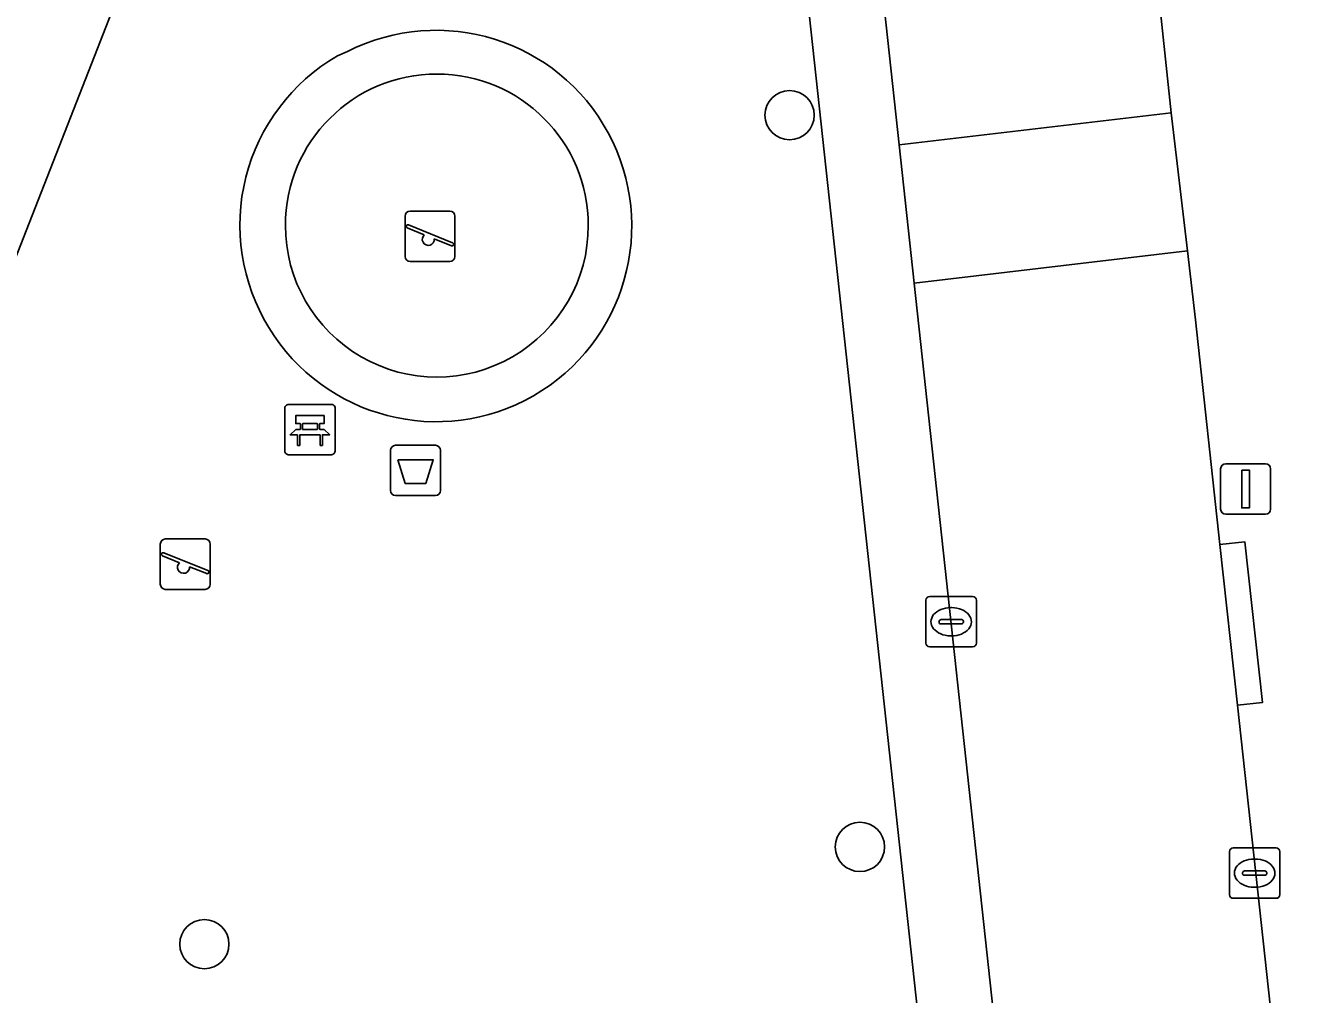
# Model space of a CAD drawing. Extents: x 160023 to 161302, y 384750 to 385707.
# Drawn here: x 161032.38 to 161057.97, y 385185.27 to 385204.49 of the extents above; entities that cross this region are included whole.
import ezdxf

# ---------------------------------------------------------------- set-up
doc = ezdxf.new("R2010")
doc.units = 0
for name, color, linetype in [('IMGEO_Afvalbak', 7, 'Continuous'), ('IMGEO_Bank', 7, 'Continuous'), ('IMGEO_Boom', 7, 'Continuous'), ('IMGEO_Groenvoorziening', 7, 'Continuous'), ('IMGEO_Hek', 7, 'Continuous'), ('IMGEO_Kolk', 7, 'Continuous'), ('IMGEO_Lichtmast', 7, 'Continuous'), ('IMGEO_Rijbaan_lokaal_open', 7, 'Continuous'), ('IMGEO_Speelvoorziening', 7, 'Continuous'), ('IMGEO_Terreindeel_gesloten', 7, 'Continuous'), ('IMGEO_Voetpad_open', 7, 'Continuous')]:
    doc.layers.add(name, color=color, linetype=linetype)

msp = doc.modelspace()

# ---------------------------------------------------------------- linework, layer by layer
at = {"layer": 'IMGEO_Afvalbak'}
for p, q in [((161039.625, 385195.265), (161039.625, 385196.065)), ((161039.625, 385196.065), (161039.625, 385195.265)), ((161039.725, 385196.165), (161040.515, 385196.165)), ((161040.515, 385196.165), (161039.725, 385196.165)), ((161040.615, 385196.065), (161040.615, 385195.265)), ((161040.615, 385195.265), (161040.615, 385196.065)), ((161040.515, 385195.165), (161039.725, 385195.165)), ((161039.725, 385195.165), (161040.515, 385195.165))]:
    msp.add_line(p, q, dxfattribs=at)
msp.add_lwpolyline([(161039.768, 385195.879), (161040.472, 385195.879), (161040.323, 385195.409), (161039.917, 385195.409), (161039.768, 385195.879)], dxfattribs=at)
for centre, start, end in [((161039.725, 385196.065), 90, 180), ((161039.725, 385196.065), 90, 180), ((161040.515, 385196.065), 0, 90), ((161040.515, 385196.065), 360, 90), ((161039.725, 385195.265), 180, 270), ((161039.725, 385195.265), 180, 270), ((161040.515, 385195.265), 270, 0), ((161040.515, 385195.265), 270, 0)]:
    msp.add_arc(centre, 0.1, start, end, dxfattribs=at)
at = {"layer": 'IMGEO_Bank'}
for p, q in [((161037.599, 385196.977), (161038.44, 385196.977)), ((161038.44, 385196.977), (161037.599, 385196.977)), ((161037.524, 385196.052), (161037.524, 385196.893)), ((161037.524, 385196.893), (161037.524, 385196.052)), ((161038.524, 385196.902), (161038.524, 385196.061)), ((161038.524, 385196.061), (161038.524, 385196.902)), ((161037.833, 385196.483), (161037.833, 385196.589)), ((161037.877, 385196.589), (161037.877, 385196.483)), ((161038.165, 385196.595), (161037.883, 385196.595)), ((161037.883, 385196.477), (161038.165, 385196.477)), ((161038.171, 385196.483), (161038.171, 385196.589)), ((161038.215, 385196.589), (161038.215, 385196.483)), ((161038.221, 385196.375), (161037.828, 385196.375)), ((161038.449, 385195.977), (161037.608, 385195.977)), ((161037.608, 385195.977), (161038.449, 385195.977))]:
    msp.add_line(p, q, dxfattribs=at)
for points in [[(161037.827, 385196.595), (161037.741, 385196.595), (161037.741, 385196.756), (161038.304, 385196.756), (161038.304, 385196.595), (161038.221, 385196.595)], [(161037.771, 385196.375), (161037.629, 385196.375), (161037.741, 385196.477), (161037.827, 385196.477)], [(161038.221, 385196.477), (161038.304, 385196.477), (161038.416, 385196.375), (161038.277, 385196.375)], [(161037.821, 385196.368), (161037.821, 385196.161), (161037.778, 385196.161), (161037.778, 385196.368)], [(161038.271, 385196.368), (161038.271, 385196.161), (161038.227, 385196.161), (161038.227, 385196.368)]]:
    msp.add_lwpolyline(points, dxfattribs=at)
for centre, radius, start, end in [((161037.602, 385196.899), 0.0779, 92.4484, 184.2845), ((161037.602, 385196.899), 0.0779, 92.4484, 184.2845), ((161038.446, 385196.899), 0.0779, 2.4484, 94.2845), ((161038.446, 385196.899), 0.0779, 2.4484, 94.2845), ((161037.826, 385196.588), 0.00671, 2.8957, 87.1043), ((161037.826, 385196.484), 0.00671, 272.8957, 357.1043), ((161037.883, 385196.588), 0.00671, 92.8957, 177.1043), ((161037.883, 385196.484), 0.00671, 182.8957, 267.1043), ((161038.165, 385196.588), 0.00671, 2.8957, 87.1043), ((161038.165, 385196.484), 0.00671, 272.8957, 357.1043), ((161038.222, 385196.588), 0.00671, 92.8957, 177.1043), ((161038.222, 385196.484), 0.00671, 182.8957, 267.1043), ((161037.771, 385196.368), 0.00671, 2.8957, 87.1043), ((161037.828, 385196.368), 0.00671, 92.8957, 177.1043), ((161038.22, 385196.368), 0.00671, 2.8957, 87.1043), ((161038.277, 385196.368), 0.00671, 92.8957, 177.1043), ((161037.602, 385196.055), 0.0779, 182.4484, 274.2845), ((161037.602, 385196.055), 0.0779, 182.4484, 274.2845), ((161038.446, 385196.055), 0.0779, 272.4484, 4.2845), ((161038.446, 385196.055), 0.0779, 272.4484, 4.2845)]:
    msp.add_arc(centre, radius, start, end, dxfattribs=at)
at = {"layer": 'IMGEO_Boom'}
for centre in [(161047.549, 385202.718), (161048.946, 385188.192), (161035.927, 385186.261)]:
    msp.add_circle(centre, 0.489, dxfattribs=at)
at = {"layer": 'IMGEO_Groenvoorziening'}
for points in [[(161035.792, 385209.124), (161025.065, 385181.727), (161024.503, 385180.297), (161022.697, 385175.662), (161032.204, 385172.061), (161037.176, 385184.764), (161039.719, 385183.742), (161039.373, 385182.881), (161044.629, 385180.762), (161050.818, 385178.251), (161047.612, 385207.722)], [(161038.569, 385203.895), (161038.768, 385203.98)]]:
    msp.add_lwpolyline(points, dxfattribs=at)
for centre, radius, start, end in [((161040.53, 385200.518), 3.885, 211.2522, 116.9758), ((161040.514, 385200.536), 3.881, 120.0796, 211.613)]:
    msp.add_arc(centre, radius, start, end, dxfattribs=at)
at = {"layer": 'IMGEO_Hek'}
for start, end in [(0.0191, 179.9809), (179.981, 0.019)]:
    msp.add_arc((161040.544, 385200.527), 3.008, start, end, dxfattribs=at)
at = {"layer": 'IMGEO_Kolk'}
for p, q in [((161050.332, 385193.162), (161051.184, 385193.162)), ((161050.257, 385192.236), (161050.257, 385193.088)), ((161050.745, 385192.942), (161050.77, 385192.942)), ((161051.258, 385193.088), (161051.258, 385192.236)), ((161050.516, 385192.656), (161050.516, 385192.668)), ((161050.954, 385192.619), (161050.556, 385192.619)), ((161050.559, 385192.705), (161050.957, 385192.705)), ((161051, 385192.668), (161051, 385192.656)), ((161050.768, 385192.382), (161050.743, 385192.382)), ((161051.184, 385192.162), (161050.332, 385192.162)), ((161056.284, 385187.246), (161056.284, 385188.098)), ((161056.359, 385188.172), (161057.211, 385188.172)), ((161057.285, 385188.098), (161057.285, 385187.246)), ((161056.772, 385187.952), (161056.797, 385187.952)), ((161056.543, 385187.666), (161056.543, 385187.678)), ((161056.981, 385187.629), (161056.583, 385187.629)), ((161056.586, 385187.715), (161056.984, 385187.715)), ((161057.027, 385187.678), (161057.027, 385187.666)), ((161056.795, 385187.392), (161056.77, 385187.392)), ((161057.211, 385187.172), (161056.359, 385187.172))]:
    msp.add_line(p, q, dxfattribs=at)
for points in [[(161050.332, 385193.162), (161051.184, 385193.162)], [(161050.257, 385192.236), (161050.257, 385193.088)], [(161051.258, 385193.088), (161051.258, 385192.236)], [(161051.184, 385192.162), (161050.332, 385192.162)], [(161056.284, 385187.246), (161056.284, 385188.098)], [(161056.359, 385188.172), (161057.211, 385188.172)], [(161057.285, 385188.098), (161057.285, 385187.246)], [(161057.211, 385187.172), (161056.359, 385187.172)]]:
    msp.add_lwpolyline(points, dxfattribs=at)
for centre, radius, start, end in [((161050.334, 385193.086), 0.0765, 91.552, 178.448), ((161050.334, 385193.086), 0.0765, 91.552, 178.448), ((161051.182, 385193.086), 0.0765, 1.552, 88.448), ((161051.182, 385193.086), 0.0765, 1.552, 88.448), ((161050.556, 385192.665), 0.0403, 85.8775, 175.7526), ((161050.553, 385192.655), 0.0366, 178.938, 274.7102), ((161050.957, 385192.662), 0.043, 264.8664, 352.4533), ((161050.961, 385192.667), 0.0386, 1.7309, 96.639), ((161050.334, 385192.238), 0.0765, 181.552, 268.448), ((161050.334, 385192.238), 0.0765, 181.552, 268.448), ((161051.182, 385192.238), 0.0765, 271.552, 358.448), ((161051.182, 385192.238), 0.0765, 271.552, 358.448), ((161056.361, 385188.096), 0.0765, 91.552, 178.448), ((161056.361, 385188.096), 0.0765, 91.552, 178.448), ((161057.209, 385188.096), 0.0765, 1.552, 88.448), ((161057.209, 385188.096), 0.0765, 1.552, 88.448), ((161056.583, 385187.675), 0.0403, 85.8775, 175.7526), ((161056.58, 385187.665), 0.0366, 178.938, 274.7102), ((161056.984, 385187.672), 0.043, 264.8664, 352.4533), ((161056.988, 385187.677), 0.0386, 1.7309, 96.639), ((161056.361, 385187.248), 0.0765, 181.552, 268.448), ((161056.361, 385187.248), 0.0765, 181.552, 268.448), ((161057.209, 385187.248), 0.0765, 271.552, 358.448), ((161057.209, 385187.248), 0.0765, 271.552, 358.448)]:
    msp.add_arc(centre, radius, start, end, dxfattribs=at)
for centre, major_axis, ratio, start_param, end_param in [((161050.744, 385192.662), (-0.387, 0.002), 0.722429, 4.712389, 7.853982), ((161050.769, 385192.662), (-0.39, 0.002), 0.717154, 1.570796, 4.712389), ((161056.771, 385187.672), (-0.387, 0.002), 0.722429, 4.712389, 7.853982), ((161056.796, 385187.672), (-0.39, 0.002), 0.717154, 1.570796, 4.712389)]:
    msp.add_ellipse(centre, major_axis=major_axis, ratio=ratio, start_param=start_param, end_param=end_param, dxfattribs=at)
at = {"layer": 'IMGEO_Lichtmast'}
for p, q in [((161056.109, 385194.897), (161056.109, 385195.697)), ((161056.109, 385195.697), (161056.109, 385194.897)), ((161056.209, 385195.797), (161056.999, 385195.797)), ((161056.999, 385195.797), (161056.209, 385195.797)), ((161057.099, 385195.697), (161057.099, 385194.897)), ((161057.099, 385194.897), (161057.099, 385195.697)), ((161056.999, 385194.797), (161056.209, 385194.797)), ((161056.209, 385194.797), (161056.999, 385194.797))]:
    msp.add_line(p, q, dxfattribs=at)
msp.add_lwpolyline([(161056.529, 385195.672), (161056.679, 385195.672), (161056.679, 385194.922), (161056.529, 385194.922), (161056.529, 385195.672)], dxfattribs=at)
for centre, start, end in [((161056.209, 385195.697), 90, 180), ((161056.209, 385195.697), 90, 180), ((161056.999, 385195.697), 0, 90), ((161056.999, 385195.697), 360, 90), ((161056.209, 385194.897), 180, 270), ((161056.209, 385194.897), 180, 270), ((161056.999, 385194.897), 270, 0), ((161056.999, 385194.897), 270, 0)]:
    msp.add_arc(centre, 0.1, start, end, dxfattribs=at)
at = {"layer": 'IMGEO_Rijbaan_lokaal_open'}
msp.add_lwpolyline([(161046.578, 385232.049), (161048.97, 385209.079), (161049.725, 385202.127), (161055.124, 385202.766), (161052.31, 385229.392)], dxfattribs=at)
for points in [[(161055.449, 385200.025), (161055.124, 385202.766), (161049.725, 385202.127), (161050.024, 385199.383)], [(161056.441, 385191.005), (161056.095, 385194.195), (161055.611, 385198.657), (161055.449, 385200.025), (161050.024, 385199.383), (161054.485, 385158.322), (161056.609, 385139.482), (161056.603, 385139.055), (161056.706, 385138.102), (161062.14, 385138.694)]]:
    msp.add_lwpolyline(points, close=True, dxfattribs=at)
at = {"layer": 'IMGEO_Speelvoorziening'}
for p, q in [((161040.012, 385200.815), (161040.802, 385200.815)), ((161040.802, 385200.815), (161040.012, 385200.815)), ((161039.912, 385199.915), (161039.912, 385200.715)), ((161039.912, 385200.715), (161039.912, 385199.915)), ((161039.981, 385200.54), (161040.857, 385200.187)), ((161040.902, 385200.715), (161040.902, 385199.915)), ((161040.902, 385199.915), (161040.902, 385200.715)), ((161040.295, 385200.343), (161039.956, 385200.48)), ((161040.833, 385200.127), (161040.493, 385200.264)), ((161040.802, 385199.815), (161040.012, 385199.815)), ((161040.012, 385199.815), (161040.802, 385199.815)), ((161035.052, 385193.405), (161035.052, 385194.205)), ((161035.052, 385194.205), (161035.052, 385193.405)), ((161035.152, 385194.305), (161035.942, 385194.305)), ((161035.942, 385194.305), (161035.152, 385194.305)), ((161036.042, 385194.205), (161036.042, 385193.405)), ((161036.042, 385193.405), (161036.042, 385194.205)), ((161035.435, 385193.833), (161035.096, 385193.97)), ((161035.121, 385194.03), (161035.997, 385193.677)), ((161035.973, 385193.617), (161035.633, 385193.754)), ((161035.942, 385193.305), (161035.152, 385193.305)), ((161035.152, 385193.305), (161035.942, 385193.305))]:
    msp.add_line(p, q, dxfattribs=at)
for centre, radius, start, end in [((161040.012, 385200.715), 0.1, 90, 180), ((161040.012, 385200.715), 0.1, 90, 180), ((161040.802, 385200.715), 0.1, 0, 90), ((161040.802, 385200.715), 0.1, 360, 90), ((161039.969, 385200.51), 0.0327, 68.078, 248.078), ((161040.374, 385200.253), 0.12, 130.9928, 5.1632), ((161040.845, 385200.157), 0.0327, 248.078, 68.078), ((161040.012, 385199.915), 0.1, 180, 270), ((161040.012, 385199.915), 0.1, 180, 270), ((161040.802, 385199.915), 0.1, 270, 0), ((161040.802, 385199.915), 0.1, 270, 0), ((161035.152, 385194.205), 0.1, 90, 180), ((161035.152, 385194.205), 0.1, 90, 180), ((161035.942, 385194.205), 0.1, 0, 90), ((161035.942, 385194.205), 0.1, 360, 90), ((161035.109, 385194), 0.0327, 68.078, 248.078), ((161035.514, 385193.743), 0.12, 130.9928, 5.1632), ((161035.985, 385193.647), 0.0327, 248.078, 68.078), ((161035.152, 385193.405), 0.1, 180, 270), ((161035.152, 385193.405), 0.1, 180, 270), ((161035.942, 385193.405), 0.1, 270, 0), ((161035.942, 385193.405), 0.1, 270, 0)]:
    msp.add_arc(centre, radius, start, end, dxfattribs=at)
at = {"layer": 'IMGEO_Terreindeel_gesloten'}
for start, end in [(0.0191, 179.9809), (179.981, 0.019)]:
    msp.add_arc((161040.544, 385200.527), 3.008, start, end, dxfattribs=at)
at = {"layer": 'IMGEO_Voetpad_open'}
for points in [[(161058.152, 385212.019), (161057.793, 385215.51), (161057.793, 385215.518), (161057.439, 385218.855), (161057.203, 385223.507), (161057.664, 385227.563), (161058.204, 385230.533), (161051.988, 385232.389), (161052.31, 385229.392), (161055.124, 385202.766), (161055.449, 385200.025), (161055.611, 385198.657), (161056.095, 385194.195), (161056.592, 385194.248), (161056.938, 385191.058), (161056.441, 385191.005), (161062.14, 385138.694), (161062.447, 385135.875), (161068.403, 385081.213), (161068.467, 385080.621)], [(161054.504, 385158.044), (161054.485, 385158.322), (161050.024, 385199.383), (161049.725, 385202.127), (161048.97, 385209.079), (161046.578, 385232.049)], [(161019.877, 385168.353), (161019.981, 385168.631), (161020.598, 385170.273), (161022.21, 385174.41), (161022.697, 385175.662), (161024.503, 385180.297), (161025.065, 385181.727), (161035.792, 385209.124), (161038.055, 385214.893)], [(161046.97, 385213.568), (161047.612, 385207.722), (161050.818, 385178.251), (161050.994, 385176.53), (161052.961, 385158.344), (161052.979, 385158.181)], [(161038.768, 385203.98), (161038.569, 385203.895)]]:
    msp.add_lwpolyline(points, dxfattribs=at)
msp.add_lwpolyline([(161056.095, 385194.195), (161056.441, 385191.005), (161056.938, 385191.058), (161056.592, 385194.248)], close=True, dxfattribs=at)
for centre, radius, start, end in [((161040.53, 385200.518), 3.885, 211.2522, 116.9758), ((161040.514, 385200.536), 3.881, 120.0796, 211.613), ((161040.544, 385200.527), 3.008, 0.0191, 179.9809), ((161040.544, 385200.527), 3.008, 179.981, 0.019)]:
    msp.add_arc(centre, radius, start, end, dxfattribs=at)

doc.saveas('drawing.dxf')
